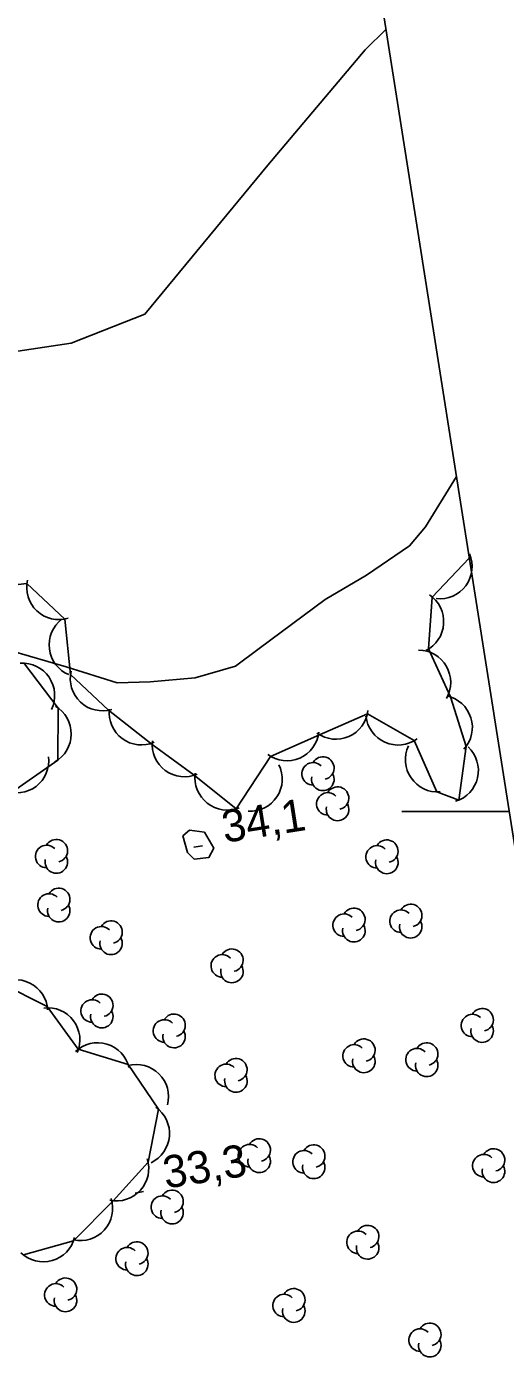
# Model space of a CAD drawing. Extents: x 646142 to 649934, y 5874075 to 5876351.
# Drawn here: x 649219.1 to 649263.7, y 5875349.1 to 5875473.1 of the extents above; entities that cross this region are included whole.
import ezdxf

# ---------------------------------------------------------------- set-up
doc = ezdxf.new("R2010")
doc.units = 0
for name, color, linetype in [('Niveau 1', 7, 'Continuous'), ('Niveau 2', 7, 'Continuous'), ('Niveau 3', 7, 'Continuous'), ('Niveau 44', 7, 'Continuous'), ('Niveau 60', 7, 'Continuous')]:
    doc.layers.add(name, color=color, linetype=linetype)

msp = doc.modelspace()

# ---------------------------------------------------------------- linework, layer by layer
at = {"layer": 'Niveau 1'}
msp.add_lwpolyline([(649217.01, 5875442.69), (649223.19, 5875443.61), (649230.07, 5875446.33), (649241.52, 5875460.2), (649250.6, 5875470.95), (649252.54, 5875472.86)], dxfattribs=at)
at = {"layer": 'Niveau 2'}
for points in [[(649217.62, 5875414.96), (649222.73, 5875413.48), (649227.49, 5875411.96), (649230.57, 5875412.07), (649234.75, 5875412.43), (649238.51, 5875413.54), (649240.71, 5875415.16), (649246.88, 5875419.74), (649250.72, 5875422), (649254.72, 5875424.74), (649256.22, 5875426.51), (649259.1, 5875431.19)], [(649234.03, 5875396.17), (649233.61, 5875397.72), (649234.23, 5875398.25), (649235.62, 5875398.06), (649236.49, 5875396.56), (649236.03, 5875395.71), (649234.67, 5875395.56), (649234.03, 5875396.17)]]:
    msp.add_lwpolyline(points, dxfattribs=at)
at = {"layer": 'Niveau 3'}
for p, q in [((649234.64, 5875396.65), (649235.43, 5875396.78)), ((649229.16, 5875364.44), (649229.95, 5875364.57))]:
    msp.add_line(p, q, dxfattribs=at)
at = {"layer": 'Niveau 44'}
for points in [[(649212.86, 5875420.53), (649219.09, 5875421.24), (649222.62, 5875417.91), (649223.14, 5875412.74), (649226.68, 5875409.42), (649230.76, 5875406.24), (649234.66, 5875403.36), (649238.56, 5875400.24), (649241.78, 5875405.12), (649246.35, 5875407.13), (649250.8, 5875409.09), (649255.16, 5875406.59), (649257.26, 5875401.81), (649259.32, 5875401.05), (649260, 5875406.04), (649258.53, 5875410.67), (649256.5, 5875415.13), (649256.83, 5875419.97), (649260.29, 5875423.59)], [(649217.34, 5875401.54), (649221.95, 5875404.77), (649221.99, 5875409.62), (649218.87, 5875413.75)], [(649218.76, 5875358.67), (649223.43, 5875360), (649227.11, 5875363.72), (649230.37, 5875367.32), (649231.33, 5875372.25), (649228.51, 5875376.43), (649223.85, 5875377.83), (649220.98, 5875381.81), (649216.64, 5875383.98)]]:
    msp.add_lwpolyline(points, dxfattribs=at)
for centre, radius, start, end in [((649257.55, 5875422.8), 3, 263.6819, 23.6599), ((649222.06, 5875420.86), 3, 166.6138, 286.5917), ((649254.91, 5875417.67), 3, 296.1051, 56.0831), ((649224.15, 5875415.5), 3, 127.1056, 247.0836), ((649255.56, 5875412.02), 3, 329.8266, 89.8046), ((649218.67, 5875410.81), 3, 334.0185, 93.9964), ((649226.12, 5875412.37), 3, 166.8657, 286.8437), ((649257.58, 5875407.82), 3, 317.6243, 77.6022), ((649220.21, 5875407.21), 3, 299.5057, 59.4837), ((649229.74, 5875409.19), 3, 173.5358, 293.5138), ((649247.87, 5875409.72), 3, 233.7598, 353.7377), ((649253.65, 5875409.18), 3, 186.2083, 306.1862), ((649243.29, 5875407.71), 3, 233.7598, 353.7377), ((649233.76, 5875406.22), 3, 173.5358, 293.5138), ((649257.34, 5875404.81), 3, 154.458, 274.436), ((649258.14, 5875403.81), 3, 287.0837, 47.0616), ((649218.12, 5875404.72), 3, 247.1648, 7.1427), ((649239.87, 5875403.01), 3, 266.5002, 26.4781), ((649245.75, 5875403.5), 1.05, 44.1154, 269.804), ((649246.65, 5875404.03), 1.05, 282.2692, 149.7263), ((649237.74, 5875403.12), 3, 171.7479, 291.7259), ((649246.65, 5875402.98), 1.05, 166.9369, 29.6212), ((649247.12, 5875400.7), 1.05, 44.1154, 269.804), ((649248.02, 5875401.23), 1.05, 282.2692, 149.7263), ((649248.02, 5875400.18), 1.05, 166.9369, 29.6212), ((649220.92, 5875395.8), 1.05, 44.1154, 269.804), ((649221.82, 5875396.33), 1.05, 282.2692, 149.7263), ((649251.71, 5875395.76), 1.05, 44.1154, 269.804), ((649252.61, 5875396.29), 1.05, 282.2692, 149.7263), ((649221.82, 5875395.28), 1.05, 166.9369, 29.6212), ((649252.61, 5875395.24), 1.05, 166.9369, 29.6212), ((649221.14, 5875391.27), 1.05, 44.1154, 269.804), ((649222.04, 5875391.8), 1.05, 282.2692, 149.7263), ((649222.04, 5875390.75), 1.05, 166.9369, 29.6212), ((649249.54, 5875389.93), 1.05, 282.2692, 149.7263), ((649253.93, 5875389.77), 1.05, 44.1154, 269.804), ((649254.83, 5875390.3), 1.05, 282.2692, 149.7263), ((649226.02, 5875388.22), 1.05, 44.1154, 269.804), ((649226.92, 5875388.75), 1.05, 282.2692, 149.7263), ((649248.64, 5875389.4), 1.05, 44.1154, 269.804), ((649249.54, 5875388.88), 1.05, 166.9369, 29.6212), ((649254.83, 5875389.25), 1.05, 166.9369, 29.6212), ((649226.92, 5875387.7), 1.05, 166.9369, 29.6212), ((649238.18, 5875386.13), 1.05, 282.2692, 149.7263), ((649237.28, 5875385.6), 1.05, 44.1154, 269.804), ((649238.18, 5875385.08), 1.05, 166.9369, 29.6212), ((649218.02, 5875381.32), 3, 3.4346, 123.4125), ((649225.16, 5875381.4), 1.05, 44.1154, 269.804), ((649226.06, 5875381.93), 1.05, 282.2692, 149.7263), ((649221.02, 5875378.7), 3, 336.8695, 96.8475), ((649226.06, 5875380.88), 1.05, 166.9369, 29.6212), ((649231.89, 5875379.54), 1.05, 44.1154, 269.804), ((649232.79, 5875380.07), 1.05, 282.2692, 149.7263), ((649260.59, 5875380.05), 1.05, 44.1154, 269.804), ((649261.49, 5875380.58), 1.05, 282.2692, 149.7263), ((649232.79, 5875379.02), 1.05, 166.9369, 29.6212), ((649261.49, 5875379.53), 1.05, 166.9369, 29.6212), ((649225.67, 5875375.44), 3, 13.3365, 133.3145), ((649249.57, 5875377.22), 1.05, 44.1154, 269.804), ((649250.47, 5875377.75), 1.05, 282.2692, 149.7263), ((649256.32, 5875377.39), 1.05, 282.2692, 149.7263), ((649238.55, 5875375.93), 1.05, 282.2692, 149.7263), ((649250.47, 5875376.7), 1.05, 166.9369, 29.6212), ((649255.42, 5875376.86), 1.05, 44.1154, 269.804), ((649229.27, 5875373.42), 3, 345.192, 105.1699), ((649237.65, 5875375.4), 1.05, 44.1154, 269.804), ((649256.32, 5875376.34), 1.05, 166.9369, 29.6212), ((649238.55, 5875374.88), 1.05, 166.9369, 29.6212), ((649229.37, 5875369.98), 3, 295.3269, 55.3048), ((649240.72, 5875368.45), 1.05, 282.2692, 149.7263), ((649239.82, 5875367.92), 1.05, 44.1154, 269.804), ((649244.9, 5875367.35), 1.05, 44.1154, 269.804), ((649245.8, 5875367.88), 1.05, 282.2692, 149.7263), ((649262.55, 5875367.52), 1.05, 282.2692, 149.7263), ((649227.43, 5875366.71), 3, 257.8465, 17.8245), ((649240.72, 5875367.4), 1.05, 166.9369, 29.6212), ((649245.8, 5875366.83), 1.05, 166.9369, 29.6212), ((649261.65, 5875366.99), 1.05, 44.1154, 269.804), ((649262.55, 5875366.47), 1.05, 166.9369, 29.6212), ((649232.6, 5875363.66), 1.05, 282.2692, 149.7263), ((649224.07, 5875363), 3, 257.8465, 17.8245), ((649231.7, 5875363.13), 1.05, 44.1154, 269.804), ((649232.6, 5875362.61), 1.05, 166.9369, 29.6212), ((649249.92, 5875359.85), 1.05, 44.1154, 269.804), ((649250.82, 5875360.38), 1.05, 282.2692, 149.7263), ((649220.61, 5875361.03), 3, 225.9551, 345.9331), ((649229.32, 5875358.85), 1.05, 282.2692, 149.7263), ((649250.82, 5875359.33), 1.05, 166.9369, 29.6212), ((649228.42, 5875358.32), 1.05, 44.1154, 269.804), ((649229.32, 5875357.8), 1.05, 166.9369, 29.6212), ((649221.78, 5875354.95), 1.05, 44.1154, 269.804), ((649222.68, 5875355.48), 1.05, 282.2692, 149.7263), ((649222.68, 5875354.43), 1.05, 166.9369, 29.6212), ((649243.04, 5875353.96), 1.05, 44.1154, 269.804), ((649243.94, 5875354.49), 1.05, 282.2692, 149.7263), ((649243.94, 5875353.44), 1.05, 166.9369, 29.6212), ((649256.61, 5875351.27), 1.05, 282.2692, 149.7263), ((649255.71, 5875350.74), 1.05, 44.1154, 269.804), ((649256.61, 5875350.22), 1.05, 166.9369, 29.6212)]:
    msp.add_arc(centre, radius, start, end, dxfattribs=at)
at = {"layer": 'Niveau 60'}
msp.add_line((649264, 5875400), (649254, 5875400), dxfattribs=at)
msp.add_lwpolyline([(646167.42, 5875779.32), (649130.97, 5876245.57), (649395.18, 5874566.24), (646431.63, 5874099.99)], close=True, dxfattribs=at)
msp.add_lwpolyline([(646167.42, 5875779.32), (649130.97, 5876245.57), (649395.18, 5874566.24), (646431.63, 5874099.99)], close=True, dxfattribs=at)

# ---------------------------------------------------------------- texts
at = {"layer": 'Niveau 3'}
for s, p in [('34,1 ', (649237.49, 5875397.06)), ('33,3 ', (649232.01, 5875364.85))]:
    msp.add_text(s, height=3, rotation=8.9405, dxfattribs=at).set_placement(p)

doc.saveas('drawing.dxf')
